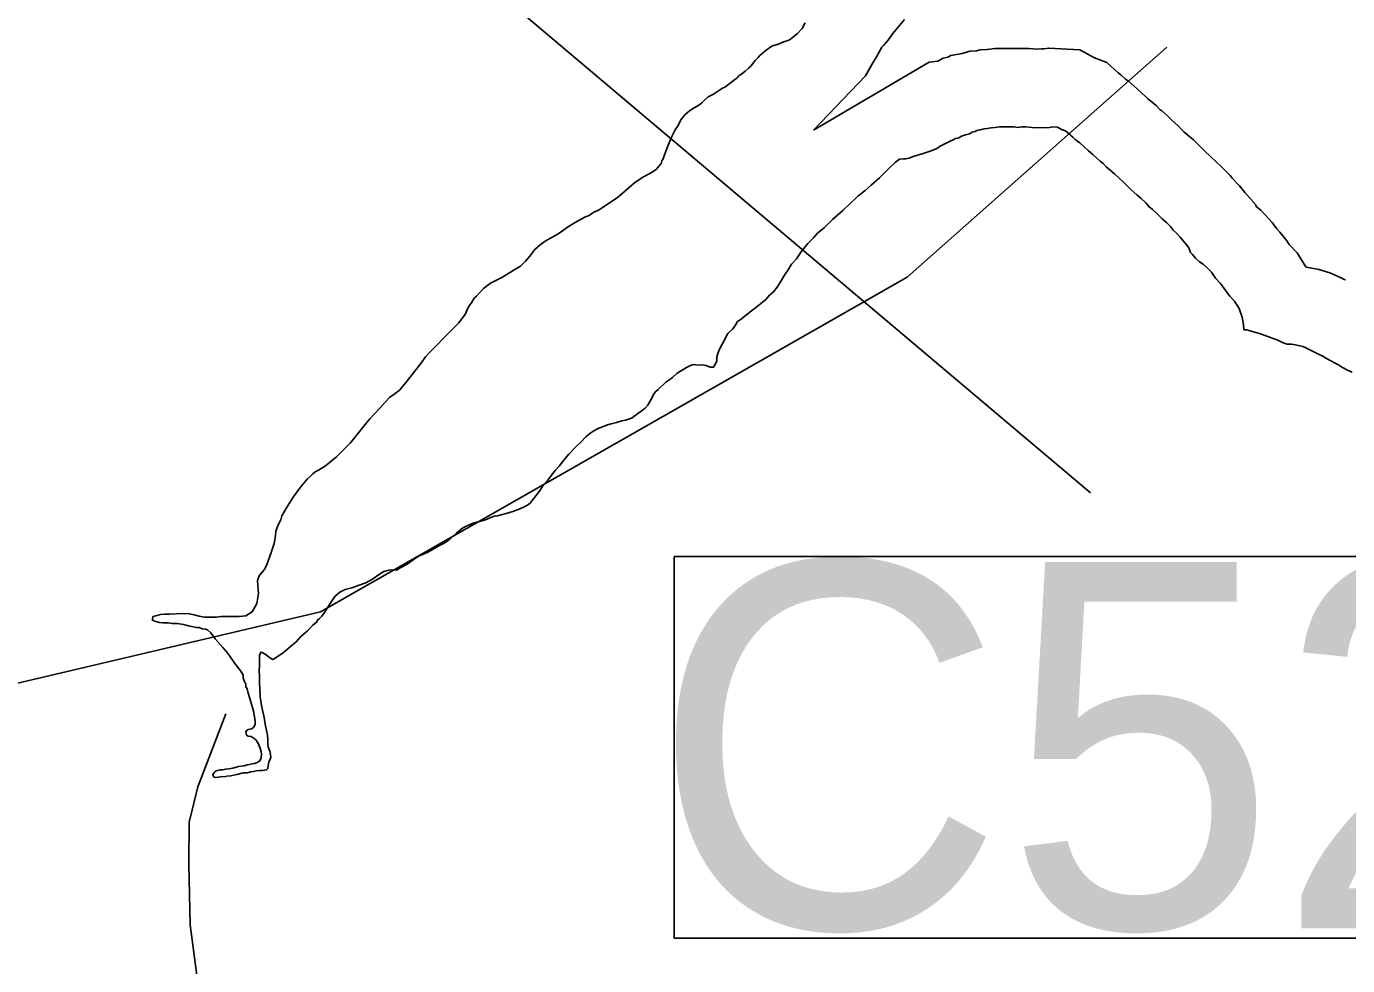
# Model space of a CAD drawing. Extents: x 1662474 to 1856135, y 779280 to 917889.
# Drawn here: x 1733756 to 1735020, y 796490 to 797388 of the extents above; entities that cross this region are included whole.
import ezdxf

# ---------------------------------------------------------------- set-up
doc = ezdxf.new("R2010")
doc.units = 0
for name, color, linetype in [('Exist Hydrographic Buffer Line', 7, 'Continuous'), ('Exist Hydrographic Lake Shore', 7, 'Continuous'), ('Exist Hydrographic Misc Water Feature', 7, 'Continuous'), ('Exist Road Secondary Structure Culvert Number Label', 7, 'Continuous')]:
    doc.layers.add(name, color=color, linetype=linetype)

msp = doc.modelspace()

# ---------------------------------------------------------------- linework, layer by layer
at = {"layer": 'Exist Hydrographic Buffer Line'}
for points in [[(1734508.8, 797288.6), (1734558.7, 797340.5), (1734565.7, 797352.9), (1734569.3, 797358.7), (1734574.4, 797367.7), (1734574.6, 797368.1), (1734575.8, 797369.5), (1734580.2, 797374.6), (1734584.5, 797380.5), (1734587.9, 797384.6), (1734595.9, 797394.3)], [(1735017.7, 797145.3), (1735016.4, 797145.8), (1735013.4, 797147.5), (1735002.8, 797152.1), (1734992.3, 797155.3), (1734984, 797156.9), (1734980.2, 797157.6), (1734979.8, 797157.8), (1734971.3, 797171.3), (1734963.8, 797179.2), (1734961.5, 797182.7), (1734954.9, 797191), (1734951.9, 797194.3), (1734947.6, 797200.4), (1734936.6, 797212), (1734932.4, 797215.5), (1734931.8, 797217), (1734921.4, 797229), (1734916.4, 797235.2), (1734909.1, 797243.1), (1734908.6, 797243.6), (1734907.3, 797245.2), (1734899.2, 797253.5), (1734893.7, 797258.6), (1734889, 797263.1), (1734882.5, 797269.1), (1734882.3, 797269.3), (1734872.2, 797279.4), (1734866.8, 797283.8), (1734863.1, 797287), (1734861.9, 797288.2), (1734857.8, 797292.7), (1734851.7, 797298), (1734847.3, 797302.2), (1734841.6, 797307.2), (1734840.5, 797308.1), (1734836.7, 797312), (1734831.2, 797316.5), (1734829.1, 797318.3), (1734826.3, 797320.8), (1734823, 797323.8), (1734818.4, 797328.1), (1734810.1, 797335.4), (1734807.3, 797337.4), (1734802.8, 797341.5), (1734800.4, 797343.3), (1734789.5, 797353.1), (1734777.6, 797357.6), (1734763.5, 797365.3), (1734733.6, 797367), (1734729.4, 797366.3), (1734727, 797366.4), (1734723, 797366), (1734714.9, 797366.6), (1734695.6, 797366.6), (1734691.1, 797366.6), (1734682.4, 797366.6), (1734674.9, 797365.7), (1734668.3, 797365.2), (1734664.7, 797364.5), (1734658.3, 797364), (1734651.1, 797361.9), (1734640.4, 797359.9), (1734637.4, 797358.3), (1734633, 797357.4), (1734627.9, 797354.4), (1734619.6, 797353.6), (1734508.8, 797288.6)]]:
    msp.add_lwpolyline(points, dxfattribs=at)
at = {"layer": 'Exist Hydrographic Lake Shore'}
for points in [[(1734437.9, 797340.7), (1734440, 797342), (1734443.6, 797344.9), (1734447.1, 797348.1), (1734449.2, 797349.9), (1734450.8, 797352.2), (1734453.1, 797355.1), (1734456, 797358), (1734457.4, 797359.6), (1734459.8, 797361.9), (1734463.6, 797365.1), (1734469.1, 797368.8), (1734476, 797371.1), (1734480.4, 797372.8), (1734483.6, 797373.8), (1734486.5, 797375.1), (1734488.9, 797377.2), (1734493.2, 797380.6), (1734498, 797385.6), (1734501.1, 797391.1)], [(1733987.5, 796876.9), (1733990.4, 796884.8), (1733993.2, 796893.4), (1733994.4, 796900.8), (1733994.9, 796905.2), (1733995.6, 796907.6), (1733996.8, 796910.2), (1733998, 796913.1), (1733999.4, 796916.1), (1734000.6, 796920), (1734004.9, 796927.6), (1734011.4, 796937.6), (1734018.5, 796947.2), (1734024.8, 796954.9), (1734028.5, 796958.3), (1734030.2, 796960.1), (1734032.4, 796962), (1734035.5, 796963.6), (1734042.4, 796967.8), (1734052.9, 796976.1), (1734066, 796989.2), (1734077.5, 797003.9), (1734084.4, 797012.1), (1734089.6, 797017.6), (1734094.1, 797022.9), (1734099.4, 797028.6), (1734103.8, 797033.4), (1734108.8, 797036.8), (1734113, 797039.9), (1734118, 797045.9), (1734126.4, 797056.4), (1734134.5, 797066.7), (1734137.9, 797071.7), (1734140.8, 797075.1), (1734146.2, 797080.3), (1734158.1, 797092.4), (1734169.9, 797104.5), (1734176, 797113.1), (1734178.4, 797118.4), (1734180.4, 797121.6), (1734181.8, 797123.6), (1734184.4, 797127.9), (1734186.8, 797129.9), (1734189.6, 797133.1), (1734193.2, 797137.1), (1734200.1, 797142.3), (1734210.9, 797147.8), (1734221.6, 797154.4), (1734228.8, 797158.6), (1734233.5, 797163.2), (1734237.6, 797168.2), (1734242.4, 797174.3), (1734247.6, 797178.8), (1734252.4, 797182.4), (1734256.8, 797185.1), (1734260.8, 797187.2), (1734264.6, 797189.5), (1734268.9, 797192.4), (1734273.6, 797195.8), (1734279.4, 797199.2), (1734285.6, 797202.9), (1734290.9, 797205.6), (1734294.4, 797207.1), (1734296.8, 797208.7), (1734298.8, 797210), (1734303.2, 797212.1), (1734311.6, 797217.4), (1734321.6, 797224.2), (1734330, 797231.5), (1734337.9, 797238.3), (1734345.8, 797243.6), (1734353.1, 797247.5), (1734358.4, 797250.9), (1734361.5, 797254.4), (1734363.4, 797256.7), (1734363.9, 797259.1), (1734365.2, 797261.2), (1734366.8, 797265.9), (1734369.9, 797274.3), (1734373.6, 797282.4), (1734376.8, 797288.8), (1734379.6, 797292.9), (1734382.2, 797298.4), (1734386, 797303.2), (1734390.4, 797307.1), (1734394.9, 797310), (1734397.8, 797311.6), (1734400.1, 797312.9), (1734402, 797314.8), (1734404.9, 797317.4), (1734408.2, 797320.5), (1734413.2, 797322.9), (1734418, 797326.2), (1734421.9, 797328.6), (1734424.2, 797329.7), (1734426.6, 797331.5), (1734428.8, 797333.1), (1734432.4, 797336), (1734435.5, 797338.3), (1734437.9, 797340.7)], [(1734986.8, 797076.9), (1734982.8, 797078.8), (1734980.4, 797080.1), (1734976.8, 797081.6), (1734974.1, 797082.4), (1734969.9, 797083.2), (1734966, 797084), (1734962, 797084), (1734958.1, 797085.1), (1734953.1, 797087.7), (1734946, 797090.3), (1734936.4, 797093.8), (1734927.6, 797096.4), (1734922.9, 797097.7), (1734920.6, 797097.7), (1734920, 797102.6), (1734918.8, 797109.8), (1734916.1, 797118.1), (1734911.6, 797125.2), (1734907.2, 797129.9), (1734904, 797133.9), (1734901.1, 797138.1), (1734897.8, 797142.3), (1734893.2, 797147.2), (1734889.4, 797152.8), (1734884.9, 797157.5), (1734881.5, 797160.4), (1734878, 797162.5), (1734874.1, 797166.2), (1734871.2, 797169.6), (1734869.6, 797171.7), (1734868.9, 797173.5), (1734867.5, 797176.7), (1734863.9, 797180.9), (1734859.6, 797186.1), (1734856, 797190.1), (1734852.9, 797192.9), (1734850.5, 797196.1), (1734846.9, 797199.8), (1734842.4, 797203.9), (1734837.6, 797208.4), (1734833.1, 797212.6), (1734829.5, 797215.5), (1734826.9, 797218.7), (1734821.9, 797223.6), (1734818, 797226.8), (1734812.8, 797231.5), (1734808.8, 797235.2), (1734805.4, 797238.9), (1734801.1, 797242.6), (1734796.8, 797246.8), (1734792.5, 797250.4), (1734788.9, 797253.6), (1734785.9, 797256.7), (1734783.2, 797258.8), (1734779.9, 797261.7), (1734776, 797265.1), (1734772, 797268.8), (1734768.1, 797272.4), (1734763.6, 797276.4), (1734759.1, 797279.6), (1734756.8, 797281.9), (1734754.8, 797283.8), (1734752.4, 797285.6), (1734749.8, 797287.9), (1734746.2, 797289.2), (1734742.4, 797291.4), (1734737.9, 797291.6), (1734733.1, 797290.8), (1734728.8, 797291.1), (1734724, 797290.6), (1734718, 797291.1), (1734711.9, 797291.6), (1734708, 797291.6), (1734704.2, 797291.1), (1734700.4, 797291.6), (1734695.6, 797291.6), (1734691.1, 797291.6), (1734686.8, 797291.6), (1734682.5, 797291.1), (1734678.9, 797290.8), (1734675.1, 797290.1), (1734672, 797289.8), (1734668.4, 797288.8), (1734665.2, 797288.2), (1734663.4, 797287.2), (1734660.8, 797286.6), (1734658.1, 797285.1), (1734654.4, 797284), (1734650.5, 797282.7), (1734647.4, 797280.9), (1734644.8, 797280.6), (1734642.6, 797279.3), (1734640.2, 797278.2), (1734637.6, 797277.2), (1734634, 797275.1), (1734630.2, 797273.2), (1734626.9, 797271.1), (1734621.4, 797268.8), (1734613, 797265.9)], [(1734613, 797265.9), (1734604.2, 797263.2), (1734600.4, 797261.9), (1734597.2, 797261.2), (1734594.9, 797261.2), (1734591.1, 797260.9), (1734587.2, 797258), (1734580.4, 797251.2), (1734572, 797242.8), (1734564.1, 797235.8), (1734558.4, 797230.8), (1734555.8, 797228.9), (1734553.6, 797227.1), (1734551.5, 797225.8), (1734549.2, 797223.1), (1734544.2, 797218.7), (1734536.9, 797211.8), (1734527.1, 797203.2), (1734519.2, 797195.3), (1734514.8, 797191.6), (1734512.8, 797190.1), (1734508.8, 797185.6), (1734503.5, 797180.1), (1734497.8, 797173.2), (1734492.8, 797165.6), (1734488, 797160.4), (1734484.6, 797154.9), (1734481.2, 797149.9), (1734477.5, 797143.6), (1734474.1, 797138.4), (1734470.8, 797133.9), (1734467, 797130.8), (1734463.4, 797126.8), (1734458.4, 797122.6), (1734453.6, 797118.7), (1734448.4, 797114.8), (1734443.4, 797110.8), (1734438.8, 797107.1), (1734436.4, 797105.6), (1734433.8, 797101.3), (1734431.4, 797098.4), (1734427.1, 797094), (1734423.2, 797086.9), (1734420, 797081.1), (1734417.8, 797075.9), (1734416.6, 797071.7), (1734416.4, 797068), (1734414.8, 797064.6), (1734413.2, 797062), (1734410.1, 797062), (1734406.4, 797063.6), (1734402.8, 797064.3), (1734399.4, 797063.8), (1734396.4, 797064.3), (1734394.1, 797064.6), (1734391.2, 797063.6), (1734387.5, 797061.7), (1734383.4, 797059.1), (1734378.4, 797056.2), (1734374.1, 797052.2), (1734370.5, 797049.6), (1734367.6, 797047.6), (1734365.8, 797045.7), (1734362.9, 797043.1), (1734360.5, 797040.7), (1734358.4, 797039.1), (1734356.2, 797036.5), (1734354.5, 797033.1), (1734352.1, 797028.4), (1734350.5, 797025.5), (1734347.9, 797022.9), (1734344, 797020), (1734339.8, 797016.8), (1734337.1, 797014.8), (1734335.5, 797013.4), (1734331.9, 797012.1), (1734329.2, 797011.3), (1734325.6, 797010.8), (1734320.4, 797009.2), (1734315.6, 797007.9), (1734311.9, 797006.9), (1734308.2, 797005.2), (1734303.5, 797003.7), (1734298.8, 797001.1), (1734294.9, 796998.7), (1734291.2, 796995.3), (1734286.8, 796990.6), (1734281.2, 796985.6), (1734275.1, 796978.8), (1734269.9, 796972.8), (1734265.8, 796967.2), (1734262, 796963.3), (1734258.4, 796958.8), (1734254.8, 796954.1), (1734250.8, 796949.4), (1734247.6, 796944.4), (1734244.5, 796940.4), (1734242.4, 796937.6), (1734240, 796934.4), (1734237.9, 796932.1)], [(1735024.2, 797057.2), (1735019.5, 797059.1), (1735014.8, 797061.7), (1735010.9, 797064.3), (1735007.1, 797066.2), (1735003.5, 797068), (1734999.6, 797070.1), (1734995.9, 797072.4), (1734991.8, 797074.3), (1734986.8, 797076.9)], [(1734237.9, 796932.1), (1734235.5, 796930.2), (1734232.4, 796928.6), (1734227.6, 796926.2), (1734221.4, 796923.9), (1734214.9, 796922.1), (1734210.1, 796920.8), (1734206.6, 796920), (1734204, 796919.4), (1734200.4, 796918.4), (1734195.4, 796916.1), (1734189.4, 796914.4), (1734183.4, 796912.9), (1734178.9, 796910.8), (1734176, 796909.8), (1734172.2, 796907.4), (1734167.2, 796902.9), (1734161.5, 796897.9), (1734158.4, 796895.3), (1734155.2, 796893.4), (1734150.8, 796891.1), (1734146.2, 796888.5), (1734143.1, 796886.6), (1734140.2, 796885.1), (1734136.1, 796883.2), (1734131.9, 796881.7), (1734129.2, 796880.1), (1734126.1, 796877.8), (1734120.4, 796873.5), (1734114.2, 796870.4), (1734110.1, 796868), (1734106.1, 796868.2), (1734102.8, 796867.8), (1734098.2, 796866.7), (1734093, 796863.6), (1734087.2, 796859.4), (1734080.8, 796855.9), (1734074.4, 796853.6), (1734067.6, 796850.9), (1734061.2, 796849.4), (1734056, 796847), (1734051.2, 796842.8), (1734046, 796835.2), (1734041.4, 796827.6), (1734038.8, 796823.9), (1734036.4, 796821.6), (1734034.8, 796820.5), (1734033.8, 796818.1), (1734030.2, 796815.2), (1734025, 796810), (1734018.8, 796804.5), (1734014.2, 796799.5), (1734008.8, 796795.1), (1734002, 796789.2), (1733995.1, 796784.3), (1733991.8, 796782.4), (1733988.9, 796784), (1733985.6, 796786.9), (1733982.2, 796788.8), (1733980.4, 796789.6), (1733979.1, 796786.4), (1733979.1, 796783.5), (1733979.1, 796781.1), (1733979.1, 796776.9), (1733978.9, 796771.7), (1733979.1, 796766.2), (1733979.1, 796763.3), (1733979.1, 796759.9), (1733979.6, 796754.4), (1733979.9, 796746.8), (1733980.8, 796740.4), (1733982, 796734.1), (1733983.4, 796728.6), (1733984.4, 796723.4), (1733984.9, 796718.9), (1733986, 796714.5), (1733986.8, 796710.2), (1733987.2, 796705.6), (1733987.2, 796701.9), (1733987.5, 796699), (1733988.9, 796694.8), (1733989.6, 796691.6), (1733989.9, 796689.2), (1733989.4, 796687.2), (1733988.2, 796684.3), (1733987.5, 796681.1), (1733987.2, 796678.2), (1733986, 796676.9), (1733982, 796676.4), (1733979.1, 796676.4), (1733976, 796676.1), (1733973.4, 796675.6), (1733970.5, 796675.1), (1733967.6, 796674.3), (1733963.4, 796674.1), (1733957.6, 796672.5), (1733951.6, 796671.2), (1733947.9, 796670.9), (1733945.5, 796670.4), (1733943.1, 796670.6)], [(1733978.9, 796862.5), (1733981.8, 796865.9), (1733983.6, 796868.2), (1733986, 796872.5), (1733987.5, 796876.9)], [(1733943.1, 796670.6), (1733940.2, 796670.1), (1733937.4, 796669.6), (1733935.5, 796670.1), (1733934.5, 796672.5), (1733936.1, 796674.8), (1733937.6, 796676.1), (1733941.4, 796677.2), (1733943.8, 796676.9), (1733946.9, 796677.8), (1733949.8, 796678), (1733953.6, 796678.8), (1733959.1, 796680.1), (1733964.4, 796680.9), (1733967.2, 796681.7), (1733969.6, 796682.2), (1733972, 796682.7), (1733974.4, 796683.2), (1733976.8, 796684), (1733979.6, 796685.6), (1733980.8, 796688.5), (1733981.2, 796691.9), (1733980.8, 796694.2), (1733979.9, 796697.9), (1733978.9, 796700.1), (1733978.1, 796701.9), (1733977, 796703.7), (1733975.8, 796705.6), (1733973.9, 796707.1), (1733971.2, 796708.9), (1733968.4, 796709.2), (1733966.8, 796710.2), (1733966, 796713.7), (1733968.4, 796715.5), (1733971.5, 796716.1), (1733973.4, 796717.6), (1733975.1, 796720.5), (1733975.1, 796723.1), (1733974.4, 796727.9), (1733973.4, 796733.1), (1733971.5, 796739.7), (1733969.9, 796745.2), (1733968.4, 796750.4), (1733967.2, 796754.4), (1733966, 796756.4), (1733966.2, 796758.8), (1733964.6, 796762), (1733963.6, 796764.9), (1733963.4, 796768), (1733960.2, 796772.8), (1733955.5, 796778.8), (1733950.8, 796785.6), (1733947.9, 796789.6), (1733946.4, 796791.6), (1733944, 796794), (1733941.6, 796796.9), (1733936.9, 796802.4), (1733932.6, 796807.9), (1733929.5, 796810.8), (1733927.4, 796811.6), (1733924.2, 796811.8), (1733921.4, 796813.1), (1733918.5, 796813.1), (1733915.6, 796813.9), (1733911.4, 796814.8), (1733906.6, 796816.1), (1733900.4, 796816.8), (1733895.6, 796816.8), (1733891.8, 796817.6), (1733889.4, 796817.6), (1733886.8, 796817.6), (1733883.6, 796817.9), (1733879.9, 796818.9), (1733876.8, 796820), (1733877.2, 796823.6), (1733880.1, 796824.4), (1733884.6, 796825.5), (1733888.2, 796825.8), (1733893.2, 796826), (1733899.6, 796826.2), (1733906.4, 796826.6), (1733911.9, 796826.2), (1733916.6, 796825.2), (1733921.6, 796823.9), (1733926.4, 796823.1), (1733930.9, 796822.9), (1733934.5, 796823.1), (1733937.9, 796823.1), (1733942.1, 796823.6), (1733947.4, 796823.6), (1733952.9, 796823.6), (1733956, 796823.6), (1733959.8, 796823.6), (1733966.2, 796824.2), (1733972.2, 796828.1), (1733976.5, 796836.2), (1733978.1, 796845.7), (1733977.5, 796853.1), (1733977.2, 796858.1), (1733978.9, 796862.5)]]:
    msp.add_lwpolyline(points, dxfattribs=at)
at = {"layer": 'Exist Hydrographic Misc Water Feature'}
for points in [[(1732230.4, 794486.6), (1732391.5, 794678.7), (1732751.6, 794822.4), (1732869.5, 794948), (1732954.6, 795087.4), (1733060.4, 795745), (1733196.6, 796093.4), (1733417.6, 796518.9), (1733594.6, 796682.7), (1733728.5, 796755.5), (1734037.5, 796828), (1734598.5, 797148), (1734846.9, 797367.9)], [(1733946.9, 796730.6), (1733920.2, 796660.8), (1733911.8, 796626.9), (1733911.6, 796586.9), (1733912.8, 796528.9), (1733922.3, 796456.7)]]:
    msp.add_lwpolyline(points, dxfattribs=at)
at = {"layer": 'Exist Road Secondary Structure Culvert Number Label'}
msp.add_line((1732976.4, 798458.4), (1734773.8, 796941.9), dxfattribs=at)
msp.add_lwpolyline([(1734375.8, 796880.9), (1735658.6, 796880.9), (1735658.6, 796516), (1734375.8, 796516)], close=True, dxfattribs=at)

# ---------------------------------------------------------------- texts
msp.add_text('C529', height=350, dxfattribs=at).set_placement((1734353.6, 796525.7))

doc.saveas('drawing.dxf')
